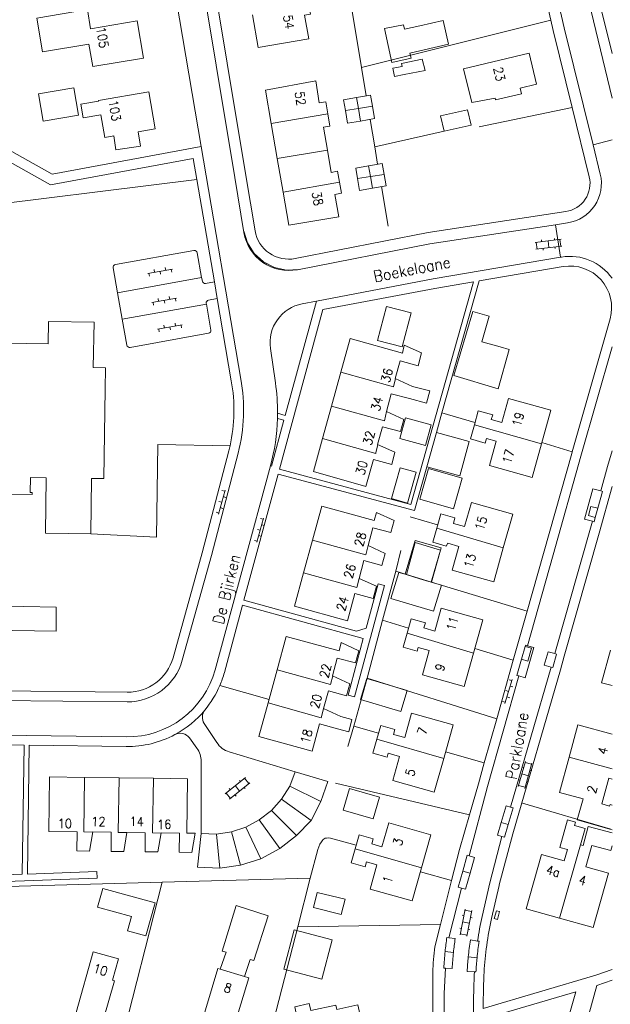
# Model space of a CAD drawing. Header units: metres. Extents: x 189705 to 199106, y 581686 to 588448.
# Tile 481 of 555: x 197896 to 198000, y 585615 to 585788. Entities that reach past the tile are written whole.
import ezdxf

# ---------------------------------------------------------------- set-up
doc = ezdxf.new("R2010")
doc.units = ezdxf.units.M
doc.layers.add('B-WA-OG-GBKN-G', color=7, linetype='Continuous', lineweight=18)
doc.styles.add('Style-STANDARD', font='STANDARD.shx')

msp = doc.modelspace()

# ---------------------------------------------------------------- linework, layer by layer
at = {"layer": 'B-WA-OG-GBKN-G'}
for p, q in [((197986.444, 585749.222), (197991.009, 585749.788)), ((197987.551, 585749.662), (197987.588, 585749.364)), ((197988.727, 585749.505), (197988.875, 585748.315)), ((197989.831, 585749.945), (197989.868, 585749.647)), ((197990.811, 585749.764), (197990.959, 585748.573)), ((197986.592, 585748.032), (197991.157, 585748.598)), ((197986.643, 585749.247), (197986.791, 585748.056)), ((197987.835, 585748.186), (197987.871, 585747.888)), ((197989.917, 585748.444), (197989.953, 585748.146)), ((197922.541, 585744.524), (197918.21, 585743.749)), ((197919.391, 585743.96), (197919.303, 585744.452)), ((197921.36, 585744.312), (197921.272, 585744.805)), ((197922.432, 585743.996), (197922.344, 585744.488)), ((197918.495, 585743.292), (197918.407, 585743.784)), ((197920.463, 585743.644), (197920.375, 585744.136)), ((197923.255, 585739.403), (197918.924, 585738.628)), ((197920.105, 585738.839), (197920.017, 585739.331)), ((197921.177, 585738.523), (197921.089, 585739.015)), ((197922.074, 585739.191), (197921.986, 585739.684)), ((197923.146, 585738.875), (197923.058, 585739.367)), ((197919.209, 585738.171), (197919.121, 585738.663)), ((197924.264, 585734.701), (197919.933, 585733.926)), ((197920.218, 585733.469), (197920.13, 585733.961)), ((197921.114, 585734.137), (197921.026, 585734.629)), ((197922.186, 585733.821), (197922.098, 585734.313)), ((197923.083, 585734.489), (197922.995, 585734.982)), ((197924.155, 585734.173), (197924.067, 585734.665)), ((197930.648, 585701.354), (197931.801, 585705.6)), ((197931.266, 585705.538), (197931.748, 585705.407)), ((197931.486, 585704.442), (197931.969, 585704.311)), ((197930.742, 585703.608), (197931.224, 585703.477)), ((197930.218, 585701.678), (197930.7, 585701.547)), ((197930.962, 585702.512), (197931.445, 585702.381)), ((197937.426, 585696.414), (197938.592, 585700.657)), ((197938.057, 585700.596), (197938.539, 585700.464)), ((197938.274, 585699.5), (197938.756, 585699.367)), ((197937.527, 585698.668), (197938.009, 585698.535)), ((197937.744, 585697.571), (197938.226, 585697.439)), ((197936.997, 585696.74), (197937.479, 585696.607)), ((197981.129, 585668.008), (197982.409, 585672.218)), ((197981.872, 585672.172), (197982.351, 585672.027)), ((197981.29, 585670.258), (197981.769, 585670.113)), ((197982.06, 585671.07), (197982.538, 585670.924)), ((197980.709, 585668.345), (197981.187, 585668.2)), ((197981.478, 585669.156), (197981.956, 585669.011)), ((197983.474, 585653.37), (197984.725, 585657.796)), ((197984.629, 585653.043), (197985.88, 585657.47)), ((197984.671, 585657.604), (197985.826, 585657.277)), ((197984.124, 585656.771), (197984.413, 585656.69)), ((197985.54, 585656.267), (197985.829, 585656.185)), ((197931.833, 585652.051), (197935.412, 585654.941)), ((197932.586, 585651.118), (197936.166, 585654.007)), ((197934.329, 585654.452), (197934.517, 585654.218)), ((197935.256, 585654.815), (197936.01, 585653.881)), ((197983.499, 585654.56), (197983.787, 585654.478)), ((197984.1, 585655.583), (197985.254, 585655.257)), ((197984.969, 585654.248), (197985.258, 585654.167)), ((197932.541, 585653.008), (197932.729, 585652.775)), ((197933.622, 585653.496), (197934.376, 585652.562)), ((197935.193, 585653.222), (197935.381, 585652.988)), ((197983.528, 585653.562), (197984.683, 585653.236)), ((197931.988, 585652.177), (197932.742, 585651.243)), ((197933.56, 585651.904), (197933.749, 585651.671)), ((197973.221, 585627.239), (197974.114, 585631.752)), ((197974.075, 585631.555), (197975.252, 585631.323)), ((197974.398, 585627.006), (197975.291, 585631.519)), ((197973.596, 585630.682), (197973.89, 585630.623)), ((197975.048, 585630.292), (197975.343, 585630.234)), ((197973.15, 585628.427), (197973.445, 585628.369)), ((197973.667, 585629.495), (197974.845, 585629.262)), ((197974.641, 585628.234), (197974.936, 585628.176)), ((197973.26, 585627.435), (197974.437, 585627.202))]:
    msp.add_line(p, q, dxfattribs=at)
at = {"layer": 'B-WA-OG-GBKN-G', "flags": 128}
for points in [[(197919.308, 585845.402), (197926.942, 585800.328), (197933.504, 585760.68), (197935.141, 585750.955)], [(197937.114, 585751.287), (197935.476, 585761.009), (197928.914, 585800.658), (197921.28, 585845.736)], [(197914.551, 585843.976), (197922.104, 585798.738), (197925.991, 585775.481), (197927.585, 585766.134)], [(197986.974, 585828.173), (197992.955, 585803.904), (198000, 585774.634)], [(198000, 585782.52), (197994.605, 585804.311), (197988.624, 585828.58)], [(197996.646, 585766.418), (197991.581, 585787.045), (197988.101, 585802.235), (197982.215, 585826.782)], [(197986.015, 585802.357), (197986.153, 585801.779), (197989.218, 585788.404)], [(197946.55, 585785.13), (197945.817, 585789.252), (197946.858, 585789.455), (197946.588, 585791.053)], [(197908.5, 585780.206), (197907.822, 585784.18), (197899.656, 585782.787), (197898.642, 585788.728), (197907.549, 585790.248), (197908.123, 585786.887)], [(197936.674, 585789.328), (197937.66, 585783.58), (197946.55, 585785.13)], [(197954.065, 585790.668), (197955.853, 585780.047)], [(197908.123, 585786.887), (197916.304, 585788.262), (197917.428, 585781.717)], [(197955.853, 585780.047), (197989.218, 585788.404)], [(197964.384, 585782.593), (197964.623, 585781.707), (197961.191, 585780.955), (197959.899, 585786.955), (197963.249, 585787.56), (197963.422, 585786.803), (197966.133, 585787.422), (197970.243, 585788.361)], [(197970.243, 585788.361), (197971.205, 585784.153), (197964.384, 585782.593)], [(197989.218, 585788.404), (197989.635, 585786.583), (197992.966, 585773.014)], [(197973.834, 585779.825), (197985.364, 585782.566), (197986.662, 585777.108), (197983.781, 585776.424), (197984.015, 585775.439), (197979.482, 585774.361), (197979.409, 585774.67)], [(197908.5, 585780.206), (197917.428, 585781.717)], [(197966.552, 585781.518), (197967.053, 585779.511), (197963.37, 585778.798), (197961.673, 585778.489), (197961.384, 585779.955), (197963.023, 585780.225), (197962.888, 585780.746), (197966.552, 585781.518)], [(197955.853, 585780.047), (197956.693, 585775.06)], [(197979.409, 585774.67), (197975.283, 585773.886), (197973.834, 585779.825)], [(197868.601, 585778.537), (197876.104, 585772.988), (197879.457, 585773.545), (197901.374, 585761.288), (197927.585, 585766.134)], [(197947.79, 585777.73), (197938.935, 585776.084), (197939.95, 585770.166)], [(197949.917, 585771.904), (197949.582, 585773.983), (197948.388, 585773.805), (197947.79, 585777.73)], [(197905.144, 585776.492), (197905.996, 585771.669), (197899.776, 585770.571), (197898.924, 585775.394), (197905.144, 585776.492)], [(197918.394, 585775.795), (197909.485, 585774.259)], [(197918.394, 585775.795), (197919.522, 585769.251)], [(197926.848, 585760.341), (197926.217, 585764.045), (197901.041, 585759.386), (197879.043, 585771.695), (197866.328, 585769.479), (197865.344, 585774.631)], [(197910.613, 585767.715), (197909.908, 585771.734), (197906.805, 585771.189), (197906.383, 585773.593), (197909.506, 585774.141), (197909.485, 585774.259)], [(197953.012, 585772.467), (197952.689, 585774.384), (197954.988, 585774.772)], [(197954.988, 585774.772), (197957.437, 585775.185), (197957.763, 585773.251)], [(197954.988, 585774.772), (197955.302, 585772.845)], [(197953.012, 585772.467), (197955.302, 585772.845)], [(197955.664, 585770.625), (197953.388, 585770.24), (197953.012, 585772.467)], [(197955.302, 585772.845), (197957.763, 585773.251)], [(197955.302, 585772.845), (197955.664, 585770.625)], [(197957.763, 585773.251), (197958.136, 585771.042), (197955.664, 585770.625)], [(197969.782, 585771.551), (197974.53, 585772.624), (197975.148, 585769.89), (197970.4, 585768.817), (197969.782, 585771.551)], [(197976.562, 585769.59), (197992.966, 585773.014)], [(197992.966, 585773.014), (197995.966, 585760.801)], [(197939.95, 585770.166), (197949.917, 585771.904)], [(197949.853, 585765.474), (197949.177, 585769.536), (197950.269, 585769.714), (197949.917, 585771.904)], [(197957.348, 585770.909), (197958.17, 585766.077)], [(197916.514, 585768.732), (197916.9, 585766.2), (197912.552, 585765.537), (197912.195, 585767.988)], [(197916.514, 585768.732), (197919.522, 585769.251)], [(197939.95, 585770.166), (197941.006, 585764.006)], [(197958.17, 585766.077), (197970.4, 585768.817)], [(197910.613, 585767.715), (197912.195, 585767.988)], [(197996.646, 585766.418), (198000, 585767.306)], [(197927.585, 585766.134), (197934.57, 585725.162)], [(197941.006, 585764.006), (197949.853, 585765.474)], [(197951.979, 585759.832), (197951.644, 585761.813), (197950.501, 585761.584), (197949.853, 585765.474)], [(197958.17, 585766.077), (197958.693, 585763.002)], [(197996.646, 585766.418), (197997.908, 585761.277)], [(197941.006, 585764.006), (197942.02, 585758.094)], [(197955.141, 585760.49), (197954.824, 585762.339), (197957.109, 585762.731)], [(197957.109, 585762.731), (197959.5, 585763.14), (197959.831, 585761.21)], [(197957.109, 585762.731), (197957.441, 585760.843)], [(197855.602, 585737.003), (197874.348, 585741.782), (197874.678, 585741.96), (197874.932, 585742.214), (197875.287, 585742.62), (197875.643, 585743.179), (197875.897, 585743.764), (197878.46, 585752.377), (197878.688, 585752.936), (197878.789, 585753.267), (197879.018, 585753.622), (197879.399, 585753.978), (197879.856, 585754.207), (197880.237, 585754.359), (197880.821, 585754.512), (197881.38, 585754.639), (197881.99, 585754.741), (197883.26, 585754.893), (197926.848, 585760.341)], [(197929.928, 585742.277), (197926.848, 585760.341)], [(197942.02, 585758.094), (197951.979, 585759.832)], [(197943.02, 585752.26), (197951.85, 585753.759), (197951.137, 585757.671), (197952.305, 585757.9), (197951.979, 585759.832)], [(197955.141, 585760.49), (197957.441, 585760.843)], [(197957.8, 585758.797), (197955.499, 585758.403), (197955.141, 585760.49)], [(197957.441, 585760.843), (197959.831, 585761.21)], [(197957.441, 585760.843), (197957.8, 585758.797)], [(197959.831, 585761.21), (197960.175, 585759.204), (197957.8, 585758.797)], [(197942.02, 585758.094), (197943.02, 585752.26)], [(197959.388, 585759.07), (197960.538, 585752.083)], [(197991.865, 585754.666), (197967.574, 585750.956), (197944.178, 585746.395)], [(197944.83, 585744.46), (197942.642, 585744.35), (197940.501, 585744.815), (197938.555, 585745.821), (197936.938, 585747.3), (197935.763, 585749.149), (197935.11, 585751.24)], [(197944.561, 585744.432), (197967.916, 585748.985), (197990.015, 585752.36)], [(197992.167, 585752.688), (197990.015, 585752.36)], [(197990.015, 585752.36), (197990.894, 585746.608)], [(197912.501, 585745.331), (197926.329, 585747.793)], [(197926.908, 585747.39), (197927.689, 585743.072)], [(197990.894, 585746.608), (197968.474, 585742.818), (197947.896, 585738.901)], [(197991.111, 585746.645), (197990.894, 585746.608)], [(197912.873, 585740.378), (197912.096, 585744.752)], [(197970.024, 585719.185), (197976.584, 585742.465), (197991.394, 585744.968)], [(197927.689, 585743.072), (197912.873, 585740.378)], [(197927.689, 585743.072), (197927.809, 585742.407)], [(197928.389, 585742.004), (197929.928, 585742.277)], [(197929.928, 585742.277), (197930.43, 585739.33)], [(197949.04, 585737.388), (197968.774, 585741.145), (197975.602, 585742.299), (197964.551, 585703.083), (197941.402, 585709.254), (197949.04, 585737.388)], [(197912.873, 585740.378), (197913.696, 585735.741)], [(197928.897, 585739.06), (197930.43, 585739.33)], [(197930.43, 585739.33), (197932.899, 585724.849)], [(197928.514, 585738.351), (197913.696, 585735.741)], [(197928.514, 585738.351), (197928.492, 585738.481)], [(197928.514, 585738.351), (197929.314, 585733.799)], [(197947.896, 585738.901), (197942.429, 585718.764), (197941.062, 585719.135)], [(197947.896, 585738.901), (197945.421, 585738.429)], [(197963, 585730.815), (197958.648, 585731.97), (197960.238, 585737.959), (197964.59, 585736.803), (197963, 585730.815)], [(197914.513, 585731.137), (197913.696, 585735.741)], [(197972.141, 585725.772), (197975.439, 585737.058), (197978.319, 585736.245), (197977.053, 585731.743), (197980.257, 585730.842), (197981.879, 585730.364), (197979.951, 585723.457), (197972.141, 585725.772)], [(197999.633, 585735.775), (197992.979, 585712.364)], [(197877.423, 585723.886), (197877.542, 585731.733), (197900.651, 585731.356), (197900.716, 585735.324), (197908.732, 585735.193), (197908.601, 585727.167), (197910.75, 585727.132), (197910.694, 585723.373)], [(197928.91, 585733.22), (197915.094, 585730.732)], [(197952.225, 585726.387), (197953.847, 585732.278), (197963.083, 585729.735), (197963.382, 585731.156), (197966.445, 585729.775), (197965.839, 585727.517), (197962.642, 585728.375), (197961.806, 585725.255)], [(197939.803, 585730.544), (197940.686, 585724.481)], [(198000, 585730.848), (197994.52, 585711.568), (197989.607, 585694.189), (197985.081, 585678.182)], [(197950.573, 585720.384), (197952.225, 585726.387)], [(197952.225, 585726.387), (197961.5, 585723.767), (197961.829, 585725.245)], [(197961.806, 585725.255), (197964.859, 585723.866)], [(197964.281, 585721.712), (197967.295, 585720.903), (197967.873, 585723.057), (197964.859, 585723.866)], [(197910.694, 585723.373), (197910.456, 585707.612), (197908.305, 585707.644), (197908.158, 585697.882), (197900.147, 585698.003), (197900.293, 585707.755), (197897.517, 585707.797)], [(197964.281, 585721.712), (197961.085, 585722.57), (197960.253, 585719.449)], [(197975.729, 585717.088), (197976.418, 585719.565), (197978.958, 585718.859), (197978.722, 585718.01), (197980.544, 585717.503), (197981.723, 585721.74), (197989.18, 585719.664), (197987.535, 585713.751)], [(197948.999, 585714.666), (197950.573, 585720.384)], [(197950.573, 585720.384), (197959.9, 585717.812), (197960.253, 585719.449)], [(197939.805, 585709.859), (197939.998, 585709.806), (197942.194, 585717.895), (197941.046, 585718.207)], [(197960.253, 585719.449), (197963.301, 585718.061), (197962.722, 585715.908), (197959.53, 585716.765), (197958.695, 585713.645)], [(197967.145, 585713.428), (197962.608, 585714.657), (197963.608, 585718.351), (197968.145, 585717.123), (197967.145, 585713.428)], [(197969.048, 585715.723), (197970.024, 585719.185)], [(197970.024, 585719.185), (197975.838, 585717.481)], [(197987.535, 585713.751), (197985.889, 585707.838), (197978.397, 585709.923), (197979.593, 585714.219), (197977.848, 585714.705), (197977.622, 585713.893), (197975.04, 585714.611), (197975.729, 585717.088)], [(197987.535, 585713.751), (197975.729, 585717.088)], [(197967.382, 585709.687), (197969.048, 585715.723)], [(197969.048, 585715.723), (197974.82, 585714.13), (197973.155, 585708.095)], [(197919.744, 585697.321), (197919.98, 585713.61)], [(197919.98, 585713.61), (197932.691, 585713.419)], [(197958.695, 585713.645), (197961.745, 585712.267), (197961.166, 585710.113), (197957.978, 585710.968), (197956.628, 585706.231), (197947.401, 585708.86), (197948.999, 585714.666)], [(197948.999, 585714.666), (197958.374, 585712.043), (197958.374, 585712.154), (197958.734, 585713.627)], [(197987.597, 585713.977), (197992.979, 585712.364)], [(197932.473, 585712.521), (197927.799, 585694.533), (197922.644, 585676.059)], [(197934.118, 585712.094), (197929.44, 585694.091), (197924.281, 585675.602)], [(197992.979, 585712.364), (197992.885, 585712.032), (197985.041, 585684.286)], [(198000, 585712.489), (197999.215, 585709.724), (197998.038, 585705.441)], [(197930.047, 585673.919), (197939.805, 585709.859)], [(197931.688, 585673.473), (197934.907, 585685.329), (197956.168, 585679.442), (197953.482, 585669.468), (197954.641, 585669.156), (197959.924, 585688.777), (197958.766, 585689.089), (197956.656, 585681.255), (197954.959, 585680.711), (197935.142, 585686.197), (197941.166, 585708.386), (197965.177, 585701.985), (197967.382, 585709.687)], [(197963.972, 585703.308), (197961.157, 585704.089), (197962.664, 585709.517), (197965.479, 585708.735), (197963.972, 585703.308)], [(197973.155, 585708.095), (197967.382, 585709.687)], [(197897.517, 585707.797), (197897.493, 585705.183), (197897.834, 585705.191), (197897.826, 585704.818), (197878.716, 585704.993), (197878.693, 585705.398), (197879.066, 585705.421), (197879.128, 585708.074)], [(197972.054, 585702.305), (197966.104, 585704.014), (197967.652, 585709.402), (197973.602, 585707.693), (197972.054, 585702.305)], [(197982.488, 585645.049), (197990.904, 585673.902), (197991.558, 585676.319), (197997.705, 585698.011), (198000, 585706.219)], [(197998.038, 585705.441), (197996.61, 585705.833), (197995.132, 585700.497), (197996.531, 585700.1)], [(197997.488, 585702.386), (197998.313, 585705.365), (197998.038, 585705.441)], [(197947.228, 585696.799), (197948.856, 585702.76), (197958.107, 585700.233), (197958.486, 585701.669), (197961.621, 585700.229), (197961.04, 585698.097), (197957.843, 585698.951), (197956.994, 585695.835)], [(197969.096, 585698.907), (197969.799, 585701.405), (197972.305, 585700.699), (197972.029, 585699.718), (197973.999, 585699.163), (197975.201, 585703.431), (197982.496, 585701.376), (197980.817, 585695.414)], [(197997.488, 585702.386), (197996.268, 585702.724), (197995.825, 585701.124), (197997.045, 585700.786)], [(197964.428, 585700.884), (197969.26, 585699.493)], [(197997.488, 585702.386), (197997.045, 585700.786)], [(197996.531, 585700.1), (197989.922, 585676.783)], [(197997.045, 585700.786), (197996.832, 585700.017), (197996.531, 585700.1)], [(197908.158, 585697.882), (197919.744, 585697.321)], [(197969.096, 585698.907), (197968.392, 585696.408), (197970.791, 585695.732), (197971.048, 585696.239), (197972.983, 585695.68), (197971.81, 585691.515), (197979.137, 585689.452), (197980.817, 585695.414)], [(197980.817, 585695.414), (197969.096, 585698.907)], [(197945.652, 585691.028), (197947.228, 585696.799)], [(197947.228, 585696.799), (197956.641, 585694.172), (197957.032, 585695.817)], [(197956.994, 585695.835), (197960.042, 585694.43), (197959.458, 585692.288), (197956.266, 585693.162), (197955.417, 585690.046)], [(197968.128, 585689.381), (197969.866, 585695.398), (197965.283, 585696.722), (197963.559, 585690.753)], [(197968.195, 585689.375), (197969.775, 585695.002), (197965.314, 585696.377), (197963.748, 585690.718)], [(197962.807, 585694.967), (197961.879, 585691.283)], [(197955.417, 585690.046), (197958.465, 585688.641), (197957.881, 585686.499), (197954.694, 585687.372), (197953.381, 585682.578), (197944.043, 585685.136), (197945.652, 585691.028)], [(197945.652, 585691.028), (197955.015, 585688.408), (197955.435, 585690.038)], [(197961.879, 585691.283), (197959.545, 585682.669)], [(197963.559, 585690.753), (197962.403, 585691.101), (197961.023, 585686.508), (197968.56, 585684.243), (197969.94, 585688.836), (197968.128, 585689.381)], [(197961.879, 585691.283), (197963.748, 585690.718)], [(197968.128, 585689.381), (197966.143, 585689.977), (197963.559, 585690.753)], [(197963.748, 585690.718), (197968.195, 585689.375)], [(197968.195, 585689.375), (197985.041, 585684.286)], [(197902.035, 585680.742), (197890.539, 585680.939), (197890.604, 585685.199), (197902.074, 585684.95), (197902.035, 585680.742)], [(197963.908, 585680.413), (197964.604, 585682.892), (197967.095, 585682.192), (197966.846, 585681.304), (197968.773, 585680.762), (197969.909, 585684.804), (197977.233, 585682.747), (197975.579, 585676.858)], [(197985.041, 585684.286), (197982.597, 585675.642)], [(197959.545, 585682.669), (197956.856, 585672.455)], [(197959.545, 585682.669), (197964.149, 585681.271)], [(197975.579, 585676.858), (197973.924, 585670.969), (197966.591, 585673.03), (197967.793, 585677.308), (197965.856, 585677.852), (197965.683, 585677.239), (197963.211, 585677.933), (197963.908, 585680.413)], [(197975.579, 585676.858), (197963.908, 585680.413)], [(197940.983, 585673.933), (197942.591, 585679.82), (197951.907, 585677.276), (197952.239, 585678.724), (197955.369, 585677.275), (197954.788, 585675.143), (197951.59, 585676), (197950.739, 585672.874)], [(197984.655, 585678.052), (197984.72, 585678.284), (197985.081, 585678.182)], [(197975.818, 585677.713), (197982.597, 585675.642)], [(197985.081, 585678.182), (197986.182, 585677.871), (197984.672, 585672.529), (197983.571, 585672.841)], [(197984.655, 585678.052), (197985.774, 585677.736), (197985.136, 585675.48), (197984.017, 585675.796)], [(197984.655, 585678.052), (197984.017, 585675.796)], [(197989.922, 585676.783), (197988.718, 585677.123), (197988.042, 585674.733), (197989.274, 585674.385)], [(197989.922, 585676.783), (197990.211, 585676.701), (197989.536, 585674.311), (197989.274, 585674.385)], [(197999.734, 585677.363), (197998.157, 585671.66), (198000, 585671.151)], [(197982.597, 585675.642), (197979.676, 585665.311)], [(197984.017, 585675.796), (197983.21, 585672.943), (197983.571, 585672.841)], [(197939.39, 585668.098), (197940.983, 585673.933)], [(197940.983, 585673.933), (197950.374, 585671.323), (197950.771, 585672.86)], [(197982.089, 585649.752), (197989.274, 585674.385)], [(197950.739, 585672.874), (197953.792, 585671.486), (197953.209, 585669.344), (197950.015, 585670.211), (197949.164, 585667.085)], [(197956.856, 585672.455), (197954.522, 585664.02)], [(197962.8, 585666.566), (197955.662, 585668.696), (197956.774, 585672.423), (197963.912, 585670.293), (197962.8, 585666.566)], [(197956.856, 585672.455), (197979.676, 585665.311)], [(197983.571, 585672.841), (197978.068, 585653.377), (197974.835, 585641.145)], [(197914.561, 585669.99), (197891.878, 585670.231), (197857.052, 585670.548), (197854.064, 585670.584)], [(197930.884, 585671.158), (197939.553, 585668.694)], [(197914.543, 585668.29), (197891.861, 585668.531), (197857.034, 585668.848), (197849.73, 585668.937)], [(197951.632, 585663.555), (197948.439, 585664.422), (197947.135, 585659.619), (197937.769, 585662.162), (197939.39, 585668.098)], [(197939.39, 585668.098), (197948.719, 585665.44), (197949.179, 585667.078)], [(197949.164, 585667.085), (197952.215, 585665.697)], [(197958.551, 585661.69), (197959.24, 585664.14), (197961.732, 585663.439), (197961.484, 585662.559), (197963.462, 585662.002), (197964.671, 585666.299), (197972.009, 585664.234), (197970.341, 585658.305)], [(197928.135, 585664.474), (197930.366, 585661.095)], [(197951.632, 585663.555), (197953.589, 585663.022), (197954.172, 585665.164), (197952.215, 585665.697)], [(197979.676, 585665.311), (197977.481, 585657.546)], [(197858.407, 585662.758), (197870.36, 585662.721), (197914.385, 585662.112)], [(197954.522, 585664.02), (197953.428, 585660.402)], [(197954.522, 585664.02), (197958.862, 585662.795)], [(197992.409, 585658.52), (197993.959, 585664.208), (198000, 585662.562)], [(197926.835, 585660.132), (197925.538, 585661.923)], [(197970.341, 585658.305), (197968.673, 585652.376), (197961.35, 585654.436), (197962.538, 585658.657), (197960.551, 585659.216), (197960.36, 585658.536), (197957.861, 585659.239), (197958.551, 585661.69)], [(197970.341, 585658.305), (197958.551, 585661.69)], [(197881.889, 585660.861), (197896.402, 585660.661), (197896.088, 585637.919), (197888.346, 585637.628), (197888.391, 585636.429), (197909.293, 585637.214), (197909.248, 585638.413), (197896.988, 585637.952), (197897.302, 585660.648), (197914.362, 585660.412)], [(197932.552, 585659.469), (197944.165, 585655.975)], [(197970.677, 585659.5), (197977.481, 585657.546)], [(197927.595, 585645.08), (197927.595, 585657.786)], [(197977.481, 585657.546), (197976.433, 585653.839), (197974.876, 585648.406)], [(197994.895, 585651.187), (197990.721, 585652.324), (197992.409, 585658.52)], [(198000, 585656.477), (197992.409, 585658.52)], [(197943.195, 585653.446), (197944.165, 585655.975)], [(197944.165, 585655.975), (197949.926, 585654.263), (197948.689, 585650.752)], [(197908.535, 585645.355), (197907.931, 585641.99), (197905.701, 585642.02), (197905.745, 585645.392), (197900.781, 585645.458), (197900.893, 585655.053), (197907.042, 585654.972)], [(197907.042, 585654.972), (197906.951, 585645.366), (197908.532, 585645.338)], [(197907.042, 585654.972), (197913.136, 585654.892)], [(197913.136, 585654.892), (197912.976, 585645.269), (197914.527, 585645.239)], [(197913.136, 585654.892), (197919.188, 585654.813)], [(197919.188, 585654.813), (197919.034, 585645.204), (197920.53, 585645.174)], [(197919.188, 585654.813), (197925.191, 585654.734), (197925.079, 585645.14), (197926.557, 585645.12), (197925.94, 585641.754), (197923.72, 585641.783), (197923.764, 585645.157), (197920.534, 585645.199)], [(198000, 585654.671), (197999.399, 585654.835), (197998.162, 585650.297)], [(197941.738, 585651.147), (197943.195, 585653.446)], [(197943.195, 585653.446), (197948.689, 585650.752)], [(197951.248, 585653.953), (197974.876, 585648.406)], [(197952.642, 585649.201), (197953.737, 585653.034)], [(197953.737, 585653.034), (197959.035, 585651.484), (197957.916, 585647.658), (197952.642, 585649.201)], [(197939.966, 585649.146), (197941.738, 585651.147)], [(197941.738, 585651.147), (197946.987, 585647.401)], [(197948.689, 585650.752), (197946.987, 585647.401)], [(197994.895, 585651.187), (197993.848, 585647.473), (198000, 585645.717)], [(197937.823, 585647.473), (197939.966, 585649.146)], [(197939.966, 585649.146), (197944.4, 585644.74)], [(197982.089, 585649.752), (197981.338, 585649.971), (197980.48, 585647.033)], [(197981.705, 585646.676), (197982.562, 585649.614), (197982.089, 585649.752)], [(197999.785, 585645.876), (197984.223, 585650.431)], [(198000, 585650.109), (197999.632, 585650.212), (197999.555, 585649.904), (197998.162, 585650.297)], [(197935.488, 585646.201), (197937.823, 585647.473)], [(197937.823, 585647.473), (197941.441, 585642.417)], [(197946.987, 585647.401), (197944.4, 585644.74)], [(197974.876, 585648.406), (197973.124, 585642.291), (197971.733, 585636.816)], [(197994.431, 585643.095), (197995.262, 585645.969), (197993.381, 585646.489), (197993.544, 585647.079), (197992.133, 585647.469), (197990.801, 585642.649), (197992.122, 585642.285)], [(197914.534, 585645.277), (197913.951, 585641.911), (197911.721, 585641.94), (197911.765, 585645.313), (197908.535, 585645.355)], [(197930.286, 585644.958), (197932.94, 585645.362)], [(197932.94, 585645.362), (197935.488, 585646.201)], [(197932.94, 585645.362), (197934.518, 585639.49)], [(197935.488, 585646.201), (197938.126, 585640.649)], [(197954.723, 585642.383), (197955.413, 585644.827), (197957.902, 585644.124), (197957.656, 585643.253), (197959.452, 585642.746), (197960.648, 585646.979), (197968.071, 585644.882), (197966.423, 585639.046)], [(197980.6, 585644.56), (197979.825, 585644.786), (197980.48, 585647.033)], [(197981.705, 585646.676), (197980.48, 585647.033)], [(197981.705, 585646.676), (197981.05, 585644.428), (197980.6, 585644.56)], [(198000, 585645.23), (197995.793, 585646.333), (197994.909, 585642.96), (197994.431, 585643.095)], [(197920.534, 585645.199), (197919.95, 585641.832), (197917.72, 585641.862), (197917.764, 585645.235), (197914.534, 585645.277)], [(197930.887, 585639), (197926.931, 585639.137), (197927.595, 585645.08)], [(197927.595, 585645.08), (197930.286, 585644.958)], [(197930.286, 585644.958), (197930.887, 585639)], [(197944.4, 585644.74), (197941.441, 585642.417)], [(197954.904, 585643.028), (197950.362, 585644.252), (197950.032, 585644.328), (197949.702, 585644.278), (197949.422, 585644.252), (197949.117, 585644.049), (197948.914, 585643.795), (197948.813, 585643.591), (197948.533, 585643.236), (197948.178, 585642.296), (197946.833, 585637.214)], [(197977.109, 585630.466), (197978.44, 585636.389), (197980.6, 585644.56)], [(197982.488, 585645.049), (197980.099, 585636.017)], [(197941.441, 585642.417), (197938.126, 585640.649)], [(197966.423, 585639.046), (197964.774, 585633.21), (197957.364, 585635.304), (197958.574, 585639.585), (197956.736, 585640.104), (197956.493, 585639.244), (197954.032, 585639.939), (197954.723, 585642.383)], [(197966.423, 585639.046), (197954.723, 585642.383)], [(197992.122, 585642.285), (197991.553, 585640.27), (197987.553, 585641.399), (197984.849, 585631.818)], [(197994.431, 585643.095), (197990.749, 585630.166)], [(197999.34, 585638.093), (197995.378, 585639.211), (197996.323, 585642.561)], [(197996.323, 585642.561), (197996.426, 585642.954), (197999.785, 585642.073), (198000, 585642.892)], [(197938.126, 585640.649), (197934.518, 585639.49)], [(197973.702, 585638.479), (197974.487, 585641.244), (197974.835, 585641.145)], [(197974.835, 585641.145), (197975.764, 585640.882), (197974.979, 585638.117)], [(197934.518, 585639.49), (197930.887, 585639)], [(197973.702, 585638.479), (197972.896, 585635.639), (197973.458, 585635.48)], [(197973.702, 585638.479), (197974.979, 585638.117)], [(197920.745, 585636.489), (197946.833, 585637.214)], [(197946.833, 585637.214), (197944.652, 585628.626)], [(197966.223, 585638.34), (197971.733, 585636.816)], [(197971.733, 585636.816), (197969.76, 585629.042)], [(197974.979, 585638.117), (197974.173, 585635.277), (197973.458, 585635.48)], [(197990.749, 585630.166), (197996.649, 585628.513), (197999.34, 585638.093)], [(197880.709, 585635.377), (197920.745, 585636.489)], [(197910.264, 585635.403), (197919.474, 585632.88), (197917.88, 585627.062), (197914.641, 585627.949), (197915.334, 585630.478), (197909.363, 585632.114), (197910.264, 585635.403)], [(197920.745, 585636.489), (197913.257, 585607.275)], [(197971.237, 585626.734), (197973.458, 585635.48)], [(197978.768, 585630.093), (197980.084, 585635.955)], [(197980.084, 585635.955), (197980.092, 585635.986), (197980.099, 585636.017)], [(197948.061, 585634.712), (197952.944, 585633.5), (197952.277, 585630.812), (197947.394, 585632.023), (197948.061, 585634.712)], [(197936.237, 585622.875), (197936.853, 585622.704), (197939.424, 585630.595), (197933.761, 585632.397), (197931.286, 585624.378), (197931.979, 585624.153)], [(197979.617, 585631.481), (197980.178, 585631.335), (197979.812, 585629.959), (197979.251, 585630.105), (197979.617, 585631.481)], [(197984.849, 585631.818), (197990.749, 585630.166)], [(197944.652, 585628.626), (197938.46, 585604.745)], [(197948.886, 585619.405), (197942.191, 585621.156), (197944.014, 585628.128), (197950.709, 585626.377), (197948.886, 585619.405)], [(197944.652, 585628.626), (197969.76, 585629.042)], [(197969.76, 585629.042), (197968.768, 585625.137)], [(197970.898, 585626.783), (197971.237, 585626.734)], [(197971.237, 585626.734), (197972.362, 585626.569)], [(197976.303, 585626.14), (197975.035, 585626.329)], [(197976.564, 585626.102), (197976.303, 585626.14)], [(197913.061, 585622.985), (197908.587, 585624.251), (197905.552, 585613.521), (197910.329, 585612.17), (197912.303, 585619.149), (197912, 585619.235), (197913.061, 585622.985)], [(197930.966, 585621.164), (197931.979, 585624.153)], [(197936.237, 585622.875), (197935.22, 585619.873)], [(197970.583, 585624.292), (197972.05, 585624.135)], [(197976.204, 585623.193), (197974.666, 585623.345)], [(197930.966, 585621.164), (197930.561, 585621.287), (197927.344, 585610.687), (197932.764, 585609.043), (197935.98, 585619.642), (197935.22, 585619.873)], [(197935.22, 585619.873), (197930.966, 585621.164)], [(197970.335, 585621.369), (197970.654, 585621.349)], [(197970.394, 585609.961), (197970.394, 585616.887), (197970.654, 585621.349)], [(197970.654, 585621.349), (197971.809, 585621.277)], [(197977.364, 585618.596), (197977.269, 585614.248), (197997.137, 585620.126), (198000, 585621.153)], [(197968.394, 585620.638), (197968.394, 585609.96)], [(197974.467, 585620.787), (197975.747, 585620.715)], [(197976.01, 585620.7), (197975.747, 585620.715)], [(197975.665, 585618.634), (197975.502, 585611.247)], [(197996.91, 585609.949), (197994.935, 585609.816), (197997.316, 585618.278), (198000, 585619.242)], [(197991.441, 585609.58), (197993.584, 585617.198), (197977.393, 585612.407)], [(197942.717, 585613.024), (197943.558, 585609.227), (197947.672, 585610.139), (197948.18, 585607.843), (197952.59, 585608.82), (197952.375, 585609.789), (197956.118, 585610.618), (197955.176, 585614.871), (197951.491, 585614.055), (197951.313, 585614.86), (197946.901, 585613.883), (197946.627, 585615.124), (197944.083, 585614.561), (197944.344, 585613.385), (197942.717, 585613.024)]]:
    msp.add_lwpolyline(points, dxfattribs=at)
at = {"layer": 'B-WA-OG-GBKN-G'}
for centre, radius, start, end in [((197991.11, 585759.609), 5, 278.68245, 13.79529), ((197991.108, 585759.609), 7.001, 278.69678, 13.78465), ((197943.029, 585752.282), 5.998, 189.54904, 281.04379), ((197943.03, 585752.285), 8.001, 189.56806, 281.02961), ((197926.416, 585747.301), 0.5, 10.24974, 100.07229), ((197992.611, 585737.773), 8.998, 34.79963, 99.5959), ((197912.587, 585744.84), 0.499, 99.95508, 190.10074), ((197992.61, 585737.77), 7.3, 344.14296, 99.59205), ((197928.302, 585742.498), 0.501, 190.42233, 279.99239), ((197928.986, 585738.567), 0.501, 100.18212, 189.87369), ((197946.728, 585731.554), 6.998, 100.76518, 188.29568), ((197928.822, 585733.712), 0.499, 280.10218, 10.08664), ((197915.006, 585731.225), 0.501, 190.14161, 280.09969), ((197905.098, 585719.64), 29.985, 345.42523, 10.61282), ((197905.076, 585719.638), 28.307, 347.30788, 10.60705), ((197905.199, 585719.299), 35.864, 359.73825, 8.30806), ((197905.076, 585719.288), 35.987, 344.8103, 358.27855), ((197905.162, 585719.29), 35.9, 358.27158, 359.7529), ((197899.667, 585720.961), 33.874, 345.57321, 347.13628), ((197914.65, 585678.289), 9.999, 269.38955, 344.41423), ((197914.65, 585678.289), 8.299, 269.38562, 344.41539), ((197914.606, 585678.111), 16, 269.20975, 344.81282), ((197914.507, 585678.143), 17.804, 336.9015, 344.79425), ((197914.619, 585678.103), 17.685, 320.4751, 336.87679), ((197914.602, 585678.119), 17.71, 298.2066, 320.47125), ((197929.804, 585665.576), 2, 140.49678, 213.42698), ((197923.917, 585660.748), 2.002, 35.94184, 118.16026), ((197914.604, 585678.111), 17.701, 269.21516, 298.21133), ((197933.701, 585663.296), 3.995, 213.42195, 253.29251), ((197923.589, 585657.784), 4.006, 0.02293, 35.87712), ((198035.024, 585617.437), 59.363, 167.32183, 171.57003), ((198035.547, 585617.329), 58.196, 167.33035, 176.76009), ((198032.835, 585617.685), 62.602, 171.64381, 173.942), ((198033.614, 585617.48), 61.923, 171.56007, 173.83078), ((198035.119, 585617.384), 60.746, 171.53251, 174.36873), ((198037.032, 585617.197), 68.724, 173.36573, 177.13017), ((198035.033, 585617.39), 59.114, 171.52464, 174.36595), ((198033.256, 585617.503), 63.039, 173.81716, 176.48363), ((198033.611, 585617.505), 61.917, 173.85279, 176.50712), ((198035.164, 585617.352), 60.794, 174.34249, 176.76076), ((198036.043, 585617.282), 60.13, 174.35891, 176.74175), ((198036.074, 585617.296), 60.424, 176.75602, 178.73093), ((198034.024, 585617.367), 56.673, 176.71133, 178.75725)]:
    msp.add_arc(centre, radius, start, end, dxfattribs=at)

# ---------------------------------------------------------------- texts
at = {"layer": 'B-WA-OG-GBKN-G', "style": 'Style-STANDARD'}
for s, height, rotation, p in [('54', 1.6, 279.55653, (197942.032, 585789.175)), ('105', 1.6, 279.61303, (197909.112, 585787.067)), ('23', 1.6, 283.41107, (197979.073, 585779.932)), ('52', 1.6, 278.8028, (197944.094, 585775.71)), ('103', 1.6, 279.79215, (197911.274, 585774.182)), ('38', 1.6, 279.79215, (197947.098, 585758.052)), ('Boekeloane', 2, 11.13011, (197958.186, 585742.209)), ('36', 1.6, 75.22728, (197960.776, 585724.389)), ('34', 1.6, 74.81021, (197959.001, 585719.381)), ('19', 1.6, 74.10181, (197983.87, 585716.642)), ('32', 1.6, 74.81021, (197957.592, 585713.377)), ('17', 1.6, 73.92083, (197982.145, 585710.112)), ('30', 1.6, 74.68455, (197956.31, 585708.102)), ('15', 1.6, 72.7793, (197977.297, 585698.323)), ('28', 1.6, 75.58873, (197956.111, 585695.525)), ('De Bjirken', 2, 76.11658, (197931.533, 585681.78)), ('13', 1.6, 74.15692, (197975.394, 585691.717)), ('26', 1.6, 74.81021, (197954.229, 585689.907)), ('24', 1.6, 73.3776, (197952.889, 585684.168)), ('11', 1.6, 74.10181, (197972.298, 585680.664)), ('22', 1.6, 76.40844, (197949.972, 585672.353)), ('9', 1.6, 74.44828, (197970.294, 585673.55)), ('20', 1.6, 74.81021, (197948.269, 585666.981)), ('Parkloane', 2, 79.85921, (197983.187, 585654.446)), ('18', 1.6, 74.69968, (197946.597, 585660.792)), ('7', 1.6, 74.28275, (197967.173, 585662.319)), ('4', 1.6, 74.93577, (197999.005, 585658.893)), ('5', 1.6, 74.15692, (197965.042, 585655.027)), ('2', 1.6, 73.61369, (197997.076, 585652.033)), ('10', 1.6, 359.9427, (197902.343, 585646.047)), ('12', 1.6, 359.2552, (197908.255, 585646.402)), ('14', 1.6, 359.2552, (197914.975, 585646.42)), ('16', 1.6, 0.7448, (197919.86, 585645.87)), ('3', 1.6, 72.54344, (197962.857, 585642.785)), ('4a', 1.6, 344.21205, (197988.242, 585638.005)), ('1', 1.6, 73.32271, (197961.05, 585636.178)), ('4', 1.6, 344.21205, (197993.976, 585636.229)), ('10', 1.6, 343.3776, (197908.427, 585620.665)), ('8', 1.6, 341.99993, (197931.464, 585617.307))]:
    msp.add_text(s, height=height, rotation=rotation, dxfattribs=at).set_placement(p)

doc.saveas('drawing.dxf')
